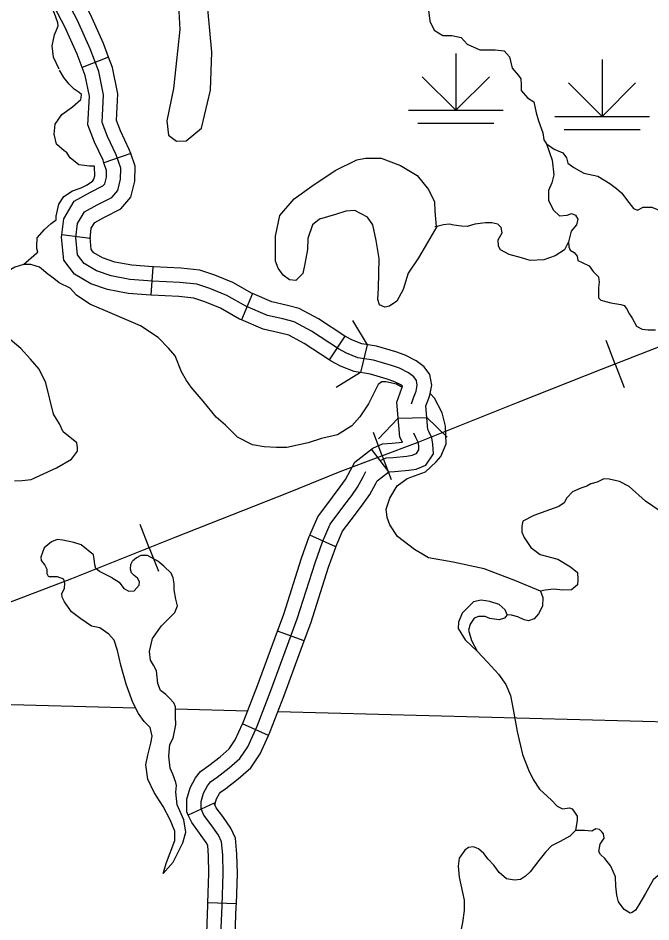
# Model space of a CAD drawing. Extents: x 8749 to 11879, y 13275 to 15339.
# Drawn here: x 10451.7 to 10518.4, y 13629.5 to 13724.7 of the extents above; entities that cross this region are included whole.
import ezdxf

# ---------------------------------------------------------------- set-up
doc = ezdxf.new("R2010")
doc.units = 0
for name, color, linetype in [('Level 32', 7, 'Continuous'), ('Level 35', 7, 'Continuous'), ('Level 38', 7, 'Continuous'), ('Level 40', 7, 'Continuous'), ('Level 44', 7, 'Continuous'), ('Level 5', 7, 'Continuous')]:
    doc.layers.add(name, color=color, linetype=linetype)

msp = doc.modelspace()

# ---------------------------------------------------------------- linework, layer by layer
at = {"layer": 'Level 32'}
for p, q in [((10461.26, 13720.596), (10458.46, 13719.52)), ((10463.596, 13710.451), (10460.768, 13709.449)), ((10459.296, 13701.498), (10456.319, 13701.869)), ((10465.936, 13698.503), (10465.705, 13695.512)), ((10476.418, 13695.682), (10475.255, 13692.917)), ((10486.178, 13691.19), (10484.522, 13688.689)), ((10490.807, 13676.901), (10488.985, 13679.284)), ((10485.219, 13669.008), (10482.473, 13670.216)), ((10481.885, 13659.086), (10479.071, 13660.126)), ((10478.111, 13649.116), (10475.374, 13650.344)), ((10472.381, 13641.989), (10469.662, 13640.721)), ((10474.73, 13631.387), (10471.731, 13631.485))]:
    msp.add_line(p, q, dxfattribs=at)
for points in [[(10461.26, 13720.596), (10460.703, 13722.047), (10459.34, 13725.104), (10458.312, 13727.071), (10457.572, 13729.119), (10457.179, 13730.262)], [(10458.46, 13719.52), (10457.93, 13720.897), (10456.638, 13723.797), (10455.56, 13725.862), (10454.743, 13728.121), (10454.342, 13729.285)], [(10463.596, 13710.451), (10463.442, 13710.884), (10462.521, 13712.821), (10462.103, 13713.936), (10462.243, 13716.729), (10461.677, 13719.511), (10461.26, 13720.596)], [(10460.768, 13709.449), (10460.667, 13709.735), (10459.757, 13711.648), (10459.076, 13713.465), (10459.228, 13716.501), (10458.787, 13718.668), (10458.46, 13719.52)], [(10459.296, 13701.498), (10459.43, 13702.574), (10459.795, 13703.191), (10460.739, 13703.712), (10462.532, 13704.61), (10463.615, 13705.848), (10464.005, 13707.543), (10464.068, 13709.118), (10463.596, 13710.451)], [(10456.319, 13701.869), (10456.53, 13703.565), (10457.63, 13705.423), (10459.342, 13706.368), (10460.661, 13707.028), (10460.86, 13707.256), (10461.019, 13707.944), (10461.048, 13708.66), (10460.768, 13709.449)], [(10465.705, 13695.512), (10463.31, 13695.697), (10461.157, 13696.098), (10459.368, 13696.704), (10457.647, 13697.713), (10456.529, 13699.206), (10456.288, 13701.622), (10456.319, 13701.87)], [(10465.936, 13698.503), (10463.701, 13698.675), (10461.917, 13699.008), (10460.621, 13699.447), (10459.686, 13699.995), (10459.431, 13700.335), (10459.306, 13701.585), (10459.296, 13701.498)], [(10476.418, 13695.682), (10476.392, 13695.693), (10474.372, 13696.842), (10472.452, 13697.631), (10470.873, 13698.157), (10468.883, 13698.362), (10465.979, 13698.5), (10465.936, 13698.503)], [(10475.255, 13692.917), (10475.064, 13692.997), (10473.056, 13694.139), (10471.406, 13694.817), (10470.238, 13695.207), (10468.658, 13695.369), (10465.793, 13695.505), (10465.705, 13695.512)], [(10486.178, 13691.19), (10483.405, 13693.026), (10481.36, 13694.101), (10479.982, 13694.472), (10478.479, 13694.816), (10476.418, 13695.682)], [(10484.522, 13688.689), (10481.876, 13690.441), (10480.259, 13691.29), (10479.257, 13691.56), (10477.556, 13691.95), (10475.255, 13692.917)], [(10495.006, 13684.674), (10495.119, 13684.983), (10495.331, 13686.046), (10495.11, 13687.153), (10494.527, 13687.956), (10493.692, 13688.595), (10492.53, 13689.197), (10491.543, 13689.539), (10489.519, 13690.133), (10487.945, 13690.385), (10486.964, 13690.764), (10486.247, 13691.145), (10486.178, 13691.19)], [(10487.834, 13687.364), (10488.538, 13690.29)], [(10492.189, 13685.708), (10492.223, 13685.799), (10492.247, 13685.923), (10492.079, 13686.052), (10491.343, 13686.433), (10490.629, 13686.681), (10488.857, 13687.2), (10487.159, 13687.472), (10485.715, 13688.03), (10484.711, 13688.564), (10484.522, 13688.689)], [(10488.988, 13679.287), (10489.129, 13679.394), (10490.153, 13679.852), (10491.155, 13679.913), (10492.234, 13680.016), (10491.972, 13680.568), (10491.659, 13684.256), (10492.012, 13685.226), (10492.189, 13685.708)], [(10490.67, 13676.797), (10490.88, 13676.891), (10491.388, 13676.922), (10492.909, 13677.067), (10493.67, 13677.194), (10494.722, 13677.615), (10495.496, 13678.813), (10495.443, 13679.833), (10495.322, 13680.476), (10495.013, 13681.156), (10494.916, 13681.362), (10494.704, 13683.851), (10494.83, 13684.195), (10495.006, 13684.674)], [(10491.803, 13682.56), (10494.809, 13682.622)], [(10482.473, 13670.216), (10483.325, 13672.153), (10484.873, 13674.234), (10485.687, 13675.313), (10486.239, 13676.083), (10486.766, 13677.077), (10487.206, 13677.924), (10488.985, 13679.284)], [(10485.219, 13669.008), (10485.935, 13670.635), (10487.274, 13672.435), (10488.104, 13673.535), (10488.795, 13674.499), (10489.423, 13675.683), (10489.56, 13675.948), (10490.807, 13676.901)], [(10479.071, 13660.126), (10479.731, 13661.912), (10481.609, 13667.804), (10482.413, 13670.079), (10482.473, 13670.216)], [(10481.885, 13659.086), (10482.569, 13660.936), (10484.453, 13666.848), (10485.204, 13668.974), (10485.219, 13669.008)], [(10475.374, 13650.344), (10475.523, 13650.676), (10476.948, 13654.386), (10479.071, 13660.126)], [(10478.111, 13649.116), (10478.294, 13649.523), (10479.755, 13653.328), (10481.885, 13659.086)], [(10469.662, 13640.721), (10469.501, 13641.066), (10469.501, 13642.39), (10469.851, 13643.601), (10470.434, 13644.651), (10470.945, 13645.309), (10471.809, 13645.941), (10473.027, 13646.883), (10473.977, 13647.702), (10474.615, 13648.652), (10475.374, 13650.344)], [(10472.501, 13641.732), (10472.501, 13641.965), (10472.639, 13642.442), (10472.945, 13642.993), (10473.056, 13643.136), (10473.613, 13643.544), (10474.926, 13644.559), (10476.242, 13645.695), (10477.247, 13647.191), (10478.111, 13649.116)], [(10474.73, 13631.387), (10474.833, 13634.567), (10474.787, 13636.608), (10474.65, 13638.309), (10474.142, 13639.359), (10473.285, 13640.585), (10472.608, 13641.502), (10472.381, 13641.989)], [(10471.731, 13631.485), (10471.832, 13634.582), (10471.79, 13636.453), (10471.705, 13637.509), (10471.546, 13637.837), (10470.849, 13638.834), (10470.016, 13639.962), (10469.662, 13640.721)], [(10471.238, 13620.867), (10471.232, 13621.28), (10471.413, 13624.292), (10471.568, 13627.322), (10471.723, 13631.221), (10471.731, 13631.485)], [(10474.238, 13620.91), (10474.234, 13621.211), (10474.408, 13624.125), (10474.565, 13627.186), (10474.721, 13631.112), (10474.73, 13631.387)]]:
    msp.add_lwpolyline(points, dxfattribs=at)
at = {"layer": 'Level 35'}
for points in [[(10468.454, 13729.225), (10468.753, 13723.528), (10468.104, 13717.281), (10467.405, 13713.882), (10467.555, 13712.383), (10468.404, 13711.733), (10469.452, 13711.783), (10471.05, 13713.132), (10471.999, 13717.131), (10472.149, 13721.129), (10471.55, 13727.626), (10470.751, 13731.524), (10469.802, 13734.573), (10468.703, 13736.172), (10467.705, 13737.572), (10466.307, 13738.671)], [(10456.029, 13719.337), (10455.433, 13720.598), (10455.317, 13721.798), (10455.559, 13722.943), (10455.813, 13723.535), (10455.933, 13723.895), (10455.9, 13724.22), (10455.529, 13725.316), (10454.28, 13727.77), (10453.309, 13729.016), (10452.659, 13730.27), (10451.863, 13731.007), (10451.235, 13731.505), (10450.476, 13731.98), (10449.938, 13732.111), (10449.258, 13732.08), (10448.945, 13732.059), (10448.085, 13732.08), (10446.793, 13732.194)], [(10460.736, 13716.615), (10460.232, 13719.089), (10459.317, 13721.472), (10457.989, 13724.45), (10456.936, 13726.467)], [(10494.992, 13725.545), (10495.144, 13724.385), (10495.597, 13723.426), (10496.505, 13722.871), (10497.463, 13722.871), (10498.42, 13722.669), (10499.076, 13721.962), (10500.386, 13721.357), (10502, 13721.357), (10502.958, 13721.256), (10503.512, 13720.65), (10503.815, 13719.439), (10504.47, 13718.682), (10504.722, 13718.329), (10504.772, 13717.673), (10504.772, 13717.068), (10505.428, 13716.311), (10506.083, 13715.907), (10506.335, 13714.746), (10506.587, 13713.888), (10507.041, 13712.627), (10507.142, 13711.87), (10507.444, 13711.466), (10508.251, 13710.911)], [(10456.879, 13710.525), (10456.559, 13710.738), (10455.759, 13711.445), (10455.515, 13712.484), (10455.619, 13713.528), (10456.312, 13714.545), (10457.46, 13715.358), (10458.312, 13716.139), (10458.372, 13716.334), (10458.403, 13716.611), (10458.389, 13716.657), (10458.161, 13716.875), (10457.641, 13717.221), (10457.088, 13717.741), (10456.549, 13718.439), (10456.082, 13719.235)], [(10486.34, 13689.397), (10485.479, 13689.854), (10482.641, 13691.733), (10480.81, 13692.695), (10479.619, 13693.016), (10478.017, 13693.383), (10475.728, 13694.345), (10473.714, 13695.491), (10471.929, 13696.224), (10470.555, 13696.682), (10468.77, 13696.865), (10465.886, 13697.003), (10463.506, 13697.186), (10461.537, 13697.553), (10459.994, 13698.075), (10458.667, 13698.854), (10457.98, 13699.771), (10457.797, 13701.603), (10457.98, 13703.07), (10458.713, 13704.307), (10460.04, 13705.04), (10461.597, 13705.819), (10462.237, 13706.552), (10462.512, 13707.744), (10462.558, 13708.889), (10462.054, 13710.31), (10461.139, 13712.234), (10460.59, 13713.7), (10460.736, 13716.615)], [(10507.444, 13711.466), (10508.029, 13709.739), (10508.205, 13708.2), (10507.979, 13707.367), (10507.651, 13706.534), (10507.626, 13705.5), (10508.155, 13704.465), (10508.785, 13703.885), (10509.617, 13703.936), (10510.071, 13704.112), (10510.499, 13703.936), (10510.726, 13703.532), (10510.575, 13702.926), (10510.02, 13702.245), (10509.743, 13701.135), (10509.768, 13700.605), (10509.919, 13700.277), (10510.348, 13700.025), (10510.676, 13699.621), (10510.726, 13699.167), (10511.205, 13698.965), (10511.936, 13698.612), (10512.339, 13698.006), (10512.894, 13697.451), (10512.969, 13696.896), (10512.919, 13696.341), (10512.894, 13695.735), (10512.894, 13695.231), (10513.171, 13695.004)], [(10508.251, 13710.911), (10509.163, 13710.503), (10509.541, 13709.999), (10509.667, 13709.418), (10510.297, 13708.964), (10511.356, 13708.384), (10512.843, 13708.056), (10514.104, 13707.299), (10514.809, 13706.744), (10515.339, 13706.315), (10516.12, 13705.28), (10516.599, 13704.65), (10517.027, 13704.473), (10517.632, 13704.776), (10518.54, 13704.801), (10519.649, 13704.347), (10520.834, 13703.716), (10521.64, 13702.606), (10522.043, 13701.496), (10522.245, 13699.704), (10522.875, 13698.41), (10523.354, 13697.325), (10524.007, 13696.238)], [(10452.283, 13698.763), (10453.656, 13699.938), (10453.79, 13700.035), (10453.682, 13700.445), (10453.682, 13700.679), (10453.737, 13701.55), (10454.504, 13702.454), (10455.193, 13703.054), (10455.725, 13703.444), (10455.729, 13703.463), (10455.729, 13703.829), (10456.013, 13705.105), (10456.545, 13705.904), (10457.462, 13706.503), (10458.349, 13706.836), (10458.919, 13707.101), (10459.301, 13707.349), (10459.602, 13707.579), (10459.711, 13707.75), (10459.796, 13708.102), (10459.777, 13709.092), (10459.734, 13709.109), (10459.254, 13709.109), (10458.11, 13709.236), (10457.214, 13710.005), (10456.811, 13710.57)], [(10495.854, 13702.752), (10494.871, 13701.075), (10493.939, 13699.46), (10492.855, 13697.845), (10492.326, 13696.104), (10491.645, 13694.868), (10490.889, 13694.363), (10490.385, 13694.262), (10489.83, 13694.515), (10489.654, 13695.044), (10489.729, 13696.256), (10489.78, 13699.384), (10489.477, 13701.277), (10489.124, 13702.917), (10488.545, 13703.749), (10487.209, 13704.456), (10486.276, 13704.38), (10485.192, 13704.027), (10483.503, 13703.522), (10482.772, 13702.917), (10482.268, 13701.504), (10482.218, 13700.343), (10481.941, 13698.804), (10481.739, 13697.795), (10480.983, 13697.063), (10480.328, 13697.139), (10479.647, 13697.618), (10479.118, 13698.35), (10478.84, 13699.107), (10478.84, 13701.731), (10479.319, 13703.901), (10480.832, 13705.667), (10482.672, 13707.004), (10485.142, 13708.669), (10487.436, 13709.779), (10488.343, 13709.956), (10489.981, 13709.956), (10492.023, 13709.174), (10493.788, 13708.139), (10494.972, 13706.651), (10495.628, 13705.364), (10495.653, 13704.355), (10495.804, 13702.74)], [(10509.743, 13701.135), (10509.314, 13700.28), (10508.357, 13699.674), (10507.147, 13699.245), (10505.71, 13699.17), (10504.803, 13699.447), (10503.492, 13699.8), (10502.584, 13700.305), (10502.383, 13700.683), (10502.332, 13701.339), (10502.736, 13702.096), (10502.635, 13702.651), (10502.307, 13703.005), (10501.652, 13703.131), (10500.996, 13703.131), (10499.887, 13703.005), (10499.056, 13702.752), (10498.476, 13702.778), (10497.644, 13702.879), (10497.165, 13703.005), (10496.56, 13702.929), (10495.854, 13702.752), (10495.67, 13702.729)], [(10454.862, 13697.739), (10453.956, 13698.484), (10453.627, 13698.586), (10453.045, 13698.738), (10452.285, 13698.763), (10451.374, 13698.484), (10449.754, 13697.547), (10448.615, 13696.635), (10448.16, 13695.951), (10448.058, 13695.241), (10448.058, 13694.38), (10448.843, 13692.53), (10450.893, 13690.833)], [(10472.596, 13682.652), (10471.239, 13684.362), (10469.948, 13685.832), (10469.467, 13686.516), (10468.936, 13687.428), (10468.278, 13689.125), (10467.569, 13689.936), (10466.48, 13691.051), (10464.633, 13692.292), (10461.671, 13693.559), (10459.267, 13694.572), (10457.874, 13695.51), (10457.191, 13696.245), (10456.052, 13696.827), (10455.47, 13697.258), (10454.862, 13697.739)], [(10513.171, 13695.004), (10514.204, 13694.693), (10515.263, 13694.542), (10515.616, 13694.416), (10515.868, 13694.113), (10516.196, 13693.508), (10516.448, 13693.079), (10516.901, 13692.246), (10517.506, 13691.918), (10518.137, 13691.868), (10518.918, 13691.868)], [(10451.337, 13675.953), (10452.147, 13675.978), (10453.084, 13676.08), (10455.767, 13677.321), (10457.361, 13678.233), (10457.994, 13679.094), (10457.994, 13679.449), (10457.918, 13679.956), (10456.45, 13681.121), (10456.096, 13681.957), (10455.463, 13682.971), (10454.628, 13686.29), (10453.944, 13687.708), (10453.033, 13688.772), (10451.995, 13689.887), (10450.893, 13690.833)], [(10493.182, 13684.054), (10493.421, 13684.711), (10493.671, 13685.391), (10493.802, 13686.046), (10493.704, 13686.537), (10493.442, 13686.898), (10492.885, 13687.324), (10491.937, 13687.815), (10491.086, 13688.11), (10489.188, 13688.667), (10487.552, 13688.929), (10486.34, 13689.397)], [(10492.224, 13685.803), (10491.605, 13686.148), (10490.492, 13686.376), (10490.061, 13686.376), (10489.682, 13686.098), (10489.251, 13685.262), (10488.644, 13684.071), (10487.758, 13682.703), (10486.897, 13681.765), (10485.404, 13680.803), (10483.708, 13680.397), (10482.29, 13679.967)], [(10496.845, 13679.862), (10496.768, 13681.702), (10496.411, 13683.131), (10495.628, 13684.665), (10495.156, 13685.166)], [(10482.29, 13679.967), (10480.063, 13679.46), (10478.949, 13679.46), (10477.658, 13679.536), (10476.418, 13679.739), (10474.849, 13680.549), (10473.583, 13681.816), (10472.596, 13682.652)], [(10489.899, 13678.095), (10490.517, 13678.372), (10491.272, 13678.417), (10492.714, 13678.555), (10493.263, 13678.647), (10493.721, 13678.83), (10493.973, 13679.219), (10493.95, 13679.655), (10493.881, 13680.021), (10493.652, 13680.525), (10493.444, 13680.965)], [(10506.787, 13664.319), (10504.104, 13665.434), (10500.839, 13666.676), (10497.574, 13667.385), (10494.992, 13667.841), (10494.461, 13668.145), (10493.499, 13668.702), (10491.727, 13670.07), (10490.917, 13671.312), (10490.613, 13672.097), (10490.537, 13672.959), (10490.917, 13674.124), (10491.676, 13675.442), (10492.738, 13676.191), (10493.493, 13676.485), (10494.667, 13676.904), (10495.799, 13677.943), (10496.28, 13678.501), (10496.845, 13679.862)], [(10473.066, 13627.254), (10473.222, 13631.167), (10473.333, 13634.574), (10473.288, 13636.531), (10473.177, 13637.909), (10472.844, 13638.598), (10472.067, 13639.71), (10471.312, 13640.732), (10471.001, 13641.399), (10471.001, 13642.177), (10471.245, 13643.022), (10471.689, 13643.822), (10472, 13644.222), (10472.711, 13644.742), (10473.977, 13645.721), (10475.109, 13646.699), (10475.931, 13647.921), (10476.908, 13650.1), (10478.352, 13653.857), (10481.15, 13661.424), (10483.031, 13667.326), (10483.808, 13669.527), (10484.63, 13671.394), (10486.073, 13673.335), (10486.895, 13674.424), (10487.517, 13675.291), (10488.094, 13676.38), (10488.383, 13676.936)], [(10525.334, 13661.299), (10523.992, 13664.618), (10523.334, 13666.088), (10521.41, 13670.324), (10520.069, 13672.3), (10517.867, 13673.82), (10516.145, 13675.34), (10515.108, 13675.872), (10514.019, 13676.126), (10513.462, 13676.151), (10512.754, 13675.796), (10512.095, 13675.619), (10511.665, 13675.391), (10511.058, 13675.163), (10510.172, 13674.783), (10509.564, 13674.175), (10509.286, 13673.643), (10508.729, 13673.237), (10507.742, 13672.883), (10506.096, 13672.3)], [(10506.096, 13672.3), (10504.94, 13671.717), (10504.813, 13671.185), (10504.838, 13670.552), (10505.066, 13669.969), (10505.775, 13668.93), (10506.762, 13668.196), (10508.635, 13667.689), (10509.951, 13666.878), (10510.711, 13666.296), (10510.736, 13665.561), (10510.686, 13664.978), (10510.053, 13664.471), (10509.167, 13664.446), (10508.205, 13664.522), (10507.294, 13664.421), (10506.787, 13664.319)], [(10459.65, 13668.155), (10458.364, 13669.211), (10457.594, 13669.462), (10456.44, 13669.693), (10455.833, 13669.769), (10455.225, 13669.515), (10454.466, 13668.907), (10454.112, 13667.894), (10454.162, 13667.565), (10454.517, 13667.083), (10454.744, 13666.627), (10454.744, 13666.196), (10454.896, 13665.918), (10455.073, 13665.849)], [(10461.629, 13665.74), (10460.713, 13666.204), (10460.308, 13666.381), (10459.903, 13666.711), (10459.802, 13667.091), (10459.751, 13667.724), (10459.65, 13668.155)], [(10468.23, 13662.085), (10468.534, 13662.784), (10468.357, 13663.493), (10468.18, 13664.481), (10468.18, 13665.115), (10468.053, 13665.723), (10467.851, 13666.229), (10467.091, 13666.964), (10466.433, 13667.471), (10465.37, 13668.079), (10464.661, 13668.079), (10464.206, 13667.826), (10463.788, 13667.473)], [(10461.629, 13665.74), (10462.363, 13665.259), (10462.869, 13664.6), (10463.401, 13664.322), (10463.958, 13664.347), (10464.464, 13664.955), (10464.515, 13665.31), (10464.287, 13665.69), (10463.958, 13665.994), (10463.679, 13666.272), (10463.553, 13666.627), (10463.603, 13667.134), (10463.788, 13667.473)], [(10459.447, 13660.641), (10458.339, 13661.416), (10457.351, 13662.151), (10456.592, 13663.189), (10456.364, 13663.696), (10456.339, 13664.051), (10456.617, 13664.633), (10456.643, 13665.14), (10456.541, 13665.596), (10455.858, 13665.824), (10455.073, 13665.849)], [(10506.787, 13664.319), (10507.036, 13663.672), (10507.01, 13662.735), (10506.58, 13661.924), (10506.124, 13661.417), (10505.517, 13661.214), (10505.061, 13661.29), (10504.403, 13661.62), (10503.72, 13661.797), (10503.264, 13661.848)], [(10503.264, 13661.848), (10503.062, 13662.355), (10502.429, 13662.937), (10501.467, 13663.249), (10500.556, 13663.376), (10499.721, 13663.216), (10498.531, 13662), (10498.151, 13661.062), (10498.126, 13660.378), (10498.835, 13659.2), (10500.1, 13657.997)], [(10466.459, 13654.586), (10466.307, 13655.928), (10466.003, 13656.536), (10465.674, 13657.043), (10465.573, 13657.98), (10465.902, 13659.349), (10466.838, 13660.666), (10468.23, 13662.085)], [(10503.264, 13661.848), (10503.011, 13661.493), (10502.429, 13661.316), (10501.442, 13661.442), (10500.961, 13661.645), (10500.252, 13661.67), (10499.796, 13661.468), (10499.391, 13660.834), (10499.189, 13660.201), (10499.518, 13659.124), (10500.1, 13657.997)], [(10465.851, 13649.063), (10465.649, 13649.949), (10465.016, 13650.608), (10464.408, 13651.419), (10463.801, 13652.609), (10463.092, 13654.51), (10462.535, 13656.536), (10462.181, 13658.082), (10461.827, 13659.171), (10461.27, 13659.779), (10460.333, 13660.463), (10459.447, 13660.641)], [(10500.1, 13657.997), (10501.214, 13656.857), (10502.378, 13655.59), (10503.138, 13654.501), (10503.619, 13653.335), (10503.922, 13651.84), (10504.327, 13649.522), (10504.906, 13647.13)], [(10468.053, 13648.852), (10468.332, 13650.253), (10468.306, 13651.115), (10468.306, 13652.128), (10468.129, 13652.559), (10467.674, 13653.065), (10467.294, 13653.42), (10466.712, 13653.851), (10466.459, 13654.586)], [(10467.023, 13634.576), (10467.345, 13635.729), (10468.231, 13638.034), (10468.256, 13639.048), (10467.75, 13640.213), (10467.016, 13641.632), (10466.054, 13643.127), (10465.396, 13644.52), (10465.168, 13646.04), (10465.396, 13647.054), (10465.725, 13648.295), (10465.851, 13649.063)], [(10467.023, 13634.576), (10468.053, 13635.754), (10469.091, 13637.806), (10469.395, 13638.946), (10469.192, 13640.238), (10468.484, 13641.809), (10468.332, 13643.152), (10468.408, 13643.861), (10468.357, 13644.165), (10468.028, 13645.052), (10467.75, 13645.685), (10467.598, 13646.952), (10467.699, 13648.168), (10468.053, 13648.852)], [(10504.906, 13647.13), (10505.539, 13645.508), (10506.019, 13644.495), (10506.678, 13643.456), (10507.943, 13642.316), (10508.551, 13641.683), (10509.108, 13641.404), (10509.842, 13641.48), (10510.12, 13641.404), (10510.449, 13640.948), (10510.677, 13640.618), (10510.652, 13640.188), (10510.474, 13639.098)], [(10513.132, 13636.565), (10512.955, 13636.894), (10513.081, 13637.68), (10513.512, 13638.288), (10513.436, 13638.744), (10513.309, 13638.921), (10513.006, 13639.225), (10512.626, 13639.276), (10512.221, 13639.048), (10511.436, 13639.098), (10510.474, 13639.098)], [(10510.474, 13639.098), (10509.892, 13638.516), (10508.854, 13637.958), (10507.943, 13637.477), (10507.31, 13636.818), (10506.627, 13635.932), (10505.69, 13634.741), (10505.21, 13634.285), (10504.678, 13633.93), (10504.07, 13633.879), (10503.21, 13634.006), (10502.451, 13634.69), (10501.868, 13635.45), (10501.261, 13636.084), (10500.805, 13636.692), (10500.248, 13637.173), (10499.717, 13637.376), (10499.211, 13637.325), (10498.831, 13637.046)], [(10498.831, 13637.046), (10498.229, 13636.185), (10498.102, 13635.349), (10498.229, 13634.183), (10498.735, 13631.751), (10498.76, 13630.662), (10498.583, 13629.42), (10498.38, 13628.534)], [(10517.167, 13631.277), (10516.802, 13630.713), (10516.448, 13630.459), (10516.245, 13630.408), (10515.613, 13630.763), (10515.005, 13631.574), (10514.828, 13632.283), (10514.752, 13633.246), (10514.701, 13634.234), (10514.195, 13635.349), (10513.562, 13636.16), (10513.132, 13636.565)], [(10533.645, 13632.924), (10532.506, 13633.076), (10531.721, 13633.152), (10531.215, 13633.329), (10530.582, 13633.507), (10529.696, 13633.937), (10528.532, 13634.647), (10527.925, 13635.179), (10527.646, 13635.407), (10526.558, 13635.888), (10525.621, 13636.066), (10524.482, 13636.091), (10523.394, 13636.116), (10521.824, 13635.838), (10520.027, 13635.052), (10518.686, 13633.912), (10517.851, 13632.468), (10517.167, 13631.277)]]:
    msp.add_lwpolyline(points, dxfattribs=at)
at = {"layer": 'Level 38'}
for points in [[(10486.965, 13692.834), (10488.53, 13690.275)], [(10487.827, 13687.358), (10485.268, 13685.793)], [(10489.729, 13680.393), (10491.804, 13682.56)], [(10494.803, 13682.626), (10496.97, 13680.551)]]:
    msp.add_lwpolyline(points, dxfattribs=at)
at = {"layer": 'Level 40'}
for p, q in [((10514.661, 13688.263), (10513.706, 13690.724)), ((10514.661, 13688.263), (10515.617, 13685.802)), ((10490.103, 13678.577), (10489.171, 13681.047)), ((10490.103, 13678.577), (10491.035, 13676.107)), ((10465.546, 13668.888), (10464.572, 13671.341)), ((10465.546, 13668.888), (10466.521, 13666.434))]:
    msp.add_line(p, q, dxfattribs=at)
for points in [[(10572.539, 13710.891), (10552.911, 13703.249), (10536.739, 13696.891), (10526.437, 13692.833), (10513.192, 13687.693), (10504.417, 13684.194), (10493.876, 13680.001), (10485.632, 13676.889), (10480.181, 13674.68), (10468.257, 13669.964), (10457.356, 13665.635), (10445.418, 13661.081)], [(10572.539, 13710.891), (10552.911, 13703.249), (10536.739, 13696.891), (10526.437, 13692.833), (10513.192, 13687.693), (10504.417, 13684.194), (10493.876, 13680.001), (10485.632, 13676.889), (10480.181, 13674.68), (10468.257, 13669.964)], [(10468.257, 13669.964), (10457.356, 13665.635), (10445.418, 13661.081)]]:
    msp.add_lwpolyline(points, dxfattribs=at)
at = {"layer": 'Level 44'}
for p, q in [((10497.866, 13720.999), (10497.866, 13714.999)), ((10513.292, 13720.343), (10513.292, 13714.343)), ((10497.866, 13714.999), (10494.33, 13718.534)), ((10497.866, 13714.999), (10501.401, 13718.534)), ((10513.292, 13714.343), (10509.756, 13717.878)), ((10513.292, 13714.343), (10516.827, 13717.878)), ((10492.866, 13714.999), (10502.866, 13714.999)), ((10493.866, 13713.636), (10501.866, 13713.636)), ((10508.292, 13714.343), (10518.292, 13714.343)), ((10509.292, 13712.98), (10517.292, 13712.98))]:
    msp.add_line(p, q, dxfattribs=at)
at = {"layer": 'Level 5'}
for points in [[(10422.159, 13653.156), (10464.092, 13652.04)], [(10468.306, 13651.928), (10475.926, 13651.725)], [(10479.107, 13651.64), (10521.564, 13650.51)]]:
    msp.add_lwpolyline(points, dxfattribs=at)

doc.saveas('drawing.dxf')
